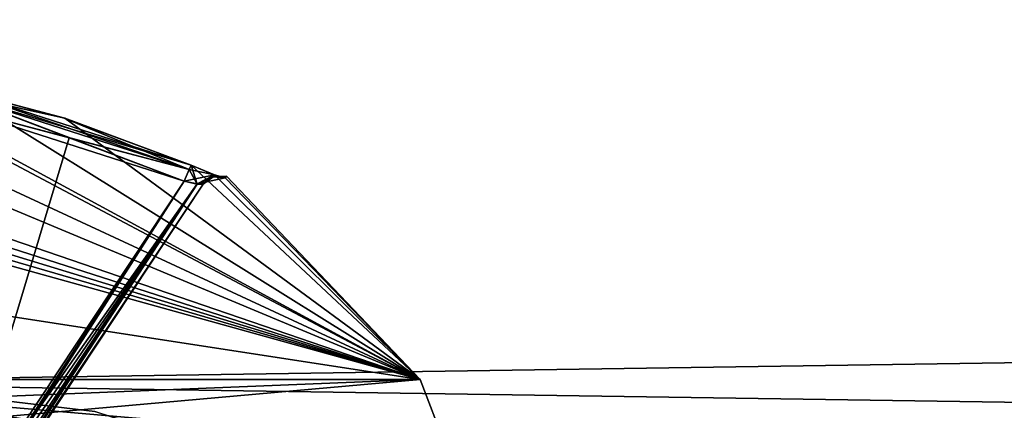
# Model space of a CAD drawing. Extents: x -200 to 200, y -434 to 356.
# Tile 518 of 656: x 1.9 to 7.53, y -237.77 to -235.54. Entities that reach past the tile are written whole.
import ezdxf

# ---------------------------------------------------------------- set-up
doc = ezdxf.new("R2010")
doc.units = 0
doc.header["$LTSCALE"] = 52.148148
for name, color, linetype in [('1693', 7, 'CONTINUOUS'), ('1696', 7, 'CONTINUOUS'), ('1702', 7, 'CONTINUOUS'), ('1704', 7, 'CONTINUOUS'), ('1714', 7, 'CONTINUOUS'), ('2074', 7, 'CONTINUOUS'), ('2078', 7, 'CONTINUOUS'), ('2569', 7, 'CONTINUOUS'), ('402', 7, 'CONTINUOUS'), ('414', 7, 'CONTINUOUS'), ('415', 7, 'CONTINUOUS'), ('416', 7, 'CONTINUOUS'), ('426', 7, 'CONTINUOUS'), ('428', 7, 'CONTINUOUS'), ('443', 7, 'CONTINUOUS'), ('452', 7, 'CONTINUOUS'), ('453', 7, 'CONTINUOUS'), ('454', 7, 'CONTINUOUS'), ('455', 7, 'CONTINUOUS'), ('456', 7, 'CONTINUOUS'), ('732', 7, 'CONTINUOUS')]:
    doc.layers.add(name, color=color, linetype=linetype)

msp = doc.modelspace()

# ---------------------------------------------------------------- linework, layer by layer
at = {"layer": '1693', "color": 7, "linetype": 'CONTINUOUS'}
msp.add_3dface([(0, -237.6, 68.65), (-5.4654, -239.2038, 68.65), (4.9845, -238.9234, 68.65), (0, -237.6, 68.65)], dxfattribs=at)
at = {"layer": '1696', "color": 7, "linetype": 'CONTINUOUS'}
for points in [[(0, -237.5, 56.75), (0, -237.5, 68.55), (5.0317, -238.836, 68.55), (0, -237.5, 56.75)], [(0, -237.5, 16.65), (0, -237.5, 25.05), (2.3258, -237.7784, 25.5993), (0, -237.5, 16.65)], [(0, -237.5, 16.65), (2.3258, -237.7784, 25.5993), (3.4325, -238.1111, 16.65), (0, -237.5, 16.65)], [(0, -237.5, 56.75), (5.0317, -238.836, 68.55), (3.5197, -238.143, 55.3732), (0, -237.5, 56.75)]]:
    msp.add_3dface(points, dxfattribs=at)
at = {"layer": '1702', "color": 7, "linetype": 'CONTINUOUS'}
for points in [[(2.0071, -239.6703, 25.5705), (0, -237.6, 25.15), (1.8655, -239.7135, 25.511), (2.0071, -239.6703, 25.5705)], [(2.2004, -239.65, 25.6602), (0, -237.6, 25.15), (2.0071, -239.6703, 25.5705), (2.2004, -239.65, 25.6602)], [(2.2572, -237.876, 25.6885), (0, -237.6, 25.15), (2.2004, -239.65, 25.6602), (2.2572, -237.876, 25.6885)]]:
    msp.add_3dface(points, dxfattribs=at)
at = {"layer": '1704', "color": 7, "linetype": 'CONTINUOUS'}
msp.add_3dface([(0, -237.6, 56.65), (3.4169, -238.2369, 55.3003), (0, -239.9, 56.65), (0, -237.6, 56.65)], dxfattribs=at)
at = {"layer": '1714', "color": 7, "linetype": 'CONTINUOUS'}
msp.add_3dface([(0, -237.5, 16.65), (3.4325, -238.1111, 16.65), (0, -237.7929, 15.9429), (0, -237.5, 16.65)], dxfattribs=at)
at = {"layer": '2074', "color": 7, "linetype": 'CONTINUOUS'}
for points in [[(2.3258, -237.7784, 25.5993), (0, -237.5, 25.05), (3.5855, -238.1989, 26.5944), (2.3258, -237.7784, 25.5993)], [(0, -237.5, 25.05), (0, -237.5137, 25.1005), (3.5855, -238.1989, 26.5944), (0, -237.5, 25.05)], [(2.2572, -237.876, 25.6885), (0, -237.5137, 25.1005), (0, -237.5293, 25.1207), (2.2572, -237.876, 25.6885)], [(0, -237.5137, 25.1005), (2.2572, -237.876, 25.6885), (3.5855, -238.1989, 26.5944), (0, -237.5137, 25.1005)], [(0, -237.6, 25.15), (2.2572, -237.876, 25.6885), (0, -237.5293, 25.1207), (0, -237.6, 25.15)]]:
    msp.add_3dface(points, dxfattribs=at)
at = {"layer": '2078', "color": 7, "linetype": 'CONTINUOUS'}
for points in [[(0, -237.5, 56.75), (3.5197, -238.143, 55.3732), (0, -237.5137, 56.6995), (0, -237.5, 56.75)], [(0, -237.5137, 56.6995), (3.5848, -238.1986, 55.2064), (0, -237.5293, 56.6793), (0, -237.5137, 56.6995)], [(0, -237.5137, 56.6995), (3.5197, -238.143, 55.3732), (3.5848, -238.1986, 55.2064), (0, -237.5137, 56.6995)], [(3.5848, -238.1986, 55.2064), (0, -237.6, 56.65), (0, -237.5293, 56.6793), (3.5848, -238.1986, 55.2064)], [(3.4169, -238.2369, 55.3003), (0, -237.6, 56.65), (3.5848, -238.1986, 55.2064), (3.4169, -238.2369, 55.3003)]]:
    msp.add_3dface(points, dxfattribs=at)
at = {"layer": '2569', "color": 7, "linetype": 'CONTINUOUS'}
for points in [[(4.9845, -238.9234, 68.65), (0, -237.5, 68.55), (0, -237.5293, 68.6207), (4.9845, -238.9234, 68.65)], [(0, -237.5, 68.55), (4.9845, -238.9234, 68.65), (5.0317, -238.836, 68.55), (0, -237.5, 68.55)], [(0, -237.6, 68.65), (4.9845, -238.9234, 68.65), (0, -237.5293, 68.6207), (0, -237.6, 68.65)]]:
    msp.add_3dface(points, dxfattribs=at)
at = {"layer": '402', "color": 7, "linetype": 'CONTINUOUS'}
for points in [[(0, -237.5962, 43.8167), (0.9812, -235.8597, 47.8649), (4.1858, -237.5962, 46.2333), (0, -237.5962, 43.8167)], [(0.9008, -235.8568, 49.5015), (0.6084, -235.9375, 50.171), (4.1858, -237.5962, 51.0667), (0.9008, -235.8568, 49.5015)], [(1.521, -235.9375, 49.2584), (0.9008, -235.8568, 49.5015), (4.1858, -237.5962, 51.0667), (1.521, -235.9375, 49.2584)], [(0.9812, -235.8597, 47.8649), (1.521, -235.9375, 48.0416), (4.1858, -237.5962, 46.2333), (0.9812, -235.8597, 47.8649)], [(0.6084, -235.9375, 50.171), (0.6083, -236.1032, 50.8011), (4.1858, -237.5962, 51.0667), (0.6084, -235.9375, 50.171)], [(2.8767, -236.373, 49.2584), (1.521, -235.9375, 49.2584), (4.1858, -237.5962, 51.0667), (2.8767, -236.373, 49.2584)], [(2.1511, -236.1032, 49.2583), (1.521, -235.9375, 49.2584), (2.8767, -236.373, 49.2584), (2.1511, -236.1032, 49.2583)], [(1.521, -235.9375, 48.0416), (2.1559, -236.1047, 48.0418), (4.1858, -237.5962, 46.2333), (1.521, -235.9375, 48.0416)], [(0.6083, -236.1032, 50.8011), (0.6084, -236.373, 51.5267), (4.1858, -237.5962, 51.0667), (0.6083, -236.1032, 50.8011)], [(2.1559, -236.1047, 48.0418), (2.8767, -236.373, 48.0416), (4.1858, -237.5962, 46.2333), (2.1559, -236.1047, 48.0418)], [(0.6084, -236.373, 51.5267), (0.5476, -236.4288, 51.6635), (4.1858, -237.5962, 51.0667), (0.6084, -236.373, 51.5267)], [(3.0115, -236.428, 49.1997), (2.8767, -236.373, 49.2584), (4.1858, -237.5962, 51.0667), (3.0115, -236.428, 49.1997)], [(2.8767, -236.373, 48.0416), (3.0135, -236.4288, 48.1024), (4.1858, -237.5962, 46.2333), (2.8767, -236.373, 48.0416)], [(4.1858, -237.5962, 51.0667), (0, -236.436, 51.7283), (0, -236.9521, 52.6481), (4.1858, -237.5962, 51.0667)], [(0.203, -236.4384, 51.7268), (0, -236.436, 51.7283), (4.1858, -237.5962, 51.0667), (0.203, -236.4384, 51.7268)], [(0.4056, -236.4455, 51.722), (0.203, -236.4384, 51.7268), (4.1858, -237.5962, 51.0667), (0.4056, -236.4455, 51.722)], [(0.5476, -236.4288, 51.6635), (0.4056, -236.4455, 51.722), (4.1858, -237.5962, 51.0667), (0.5476, -236.4288, 51.6635)], [(4.1858, -237.5962, 46.2333), (3.0115, -236.428, 49.1997), (4.1858, -237.5962, 51.0667), (4.1858, -237.5962, 46.2333)], [(3.072, -236.4455, 49.0556), (3.0115, -236.428, 49.1997), (4.1858, -237.5962, 46.2333), (3.072, -236.4455, 49.0556)], [(3.0135, -236.4288, 48.1024), (3.072, -236.4455, 48.2444), (4.1858, -237.5962, 46.2333), (3.0135, -236.4288, 48.1024)], [(3.0784, -236.436, 48.65), (3.072, -236.4455, 49.0556), (4.1858, -237.5962, 46.2333), (3.0784, -236.436, 48.65)], [(3.072, -236.4455, 48.2444), (3.0784, -236.436, 48.65), (4.1858, -237.5962, 46.2333), (3.072, -236.4455, 48.2444)], [(0, -237.5962, 53.4833), (4.1858, -237.5962, 51.0667), (0, -236.9521, 52.6481), (0, -237.5962, 53.4833)]]:
    msp.add_3dface(points, dxfattribs=at)
at = {"layer": '414', "color": 7, "linetype": 'CONTINUOUS'}
for points in [[(1.5, -236.0349, 48.15), (1.5, -238.477, 48.15), (2.1793, -236.2167, 48.15), (1.5, -236.0349, 48.15)], [(1.5, -238.477, 48.15), (2.837, -236.4644, 48.15), (2.1793, -236.2167, 48.15), (1.5, -238.477, 48.15)]]:
    msp.add_3dface(points, dxfattribs=at)
at = {"layer": '415', "color": 7, "linetype": 'CONTINUOUS'}
for points in [[(2.837, -236.4644, 49.15), (1.5, -236.0349, 49.15), (2.1793, -236.2167, 49.15), (2.837, -236.4644, 49.15)], [(1.5, -238.477, 49.15), (1.5, -236.0349, 49.15), (2.837, -236.4644, 49.15), (1.5, -238.477, 49.15)]]:
    msp.add_3dface(points, dxfattribs=at)
at = {"layer": '416', "color": 7, "linetype": 'CONTINUOUS'}
for points in [[(0.804, -239.7053, 49.05), (2.9463, -236.4806, 49.05), (0.804, -239.7053, 48.25), (0.804, -239.7053, 49.05)], [(0.804, -239.7053, 48.25), (2.9463, -236.4806, 49.05), (2.9463, -236.4806, 48.25), (0.804, -239.7053, 48.25)], [(2.9463, -236.4806, 48.25), (2.9463, -236.4806, 49.05), (2.9526, -236.4712, 48.65), (2.9463, -236.4806, 48.25)]]:
    msp.add_3dface(points, dxfattribs=at)
at = {"layer": '426', "color": 7, "linetype": 'CONTINUOUS'}
for points in [[(2.837, -236.4644, 48.15), (0.7712, -239.6835, 48.1704), (2.9125, -236.4799, 48.18), (2.837, -236.4644, 48.15)], [(0.7712, -239.6835, 48.1704), (2.837, -236.4644, 48.15), (1.2403, -238.9158, 48.1536), (0.7712, -239.6835, 48.1704)], [(2.837, -236.4644, 48.15), (1.5, -238.477, 48.15), (1.2403, -238.9158, 48.1536), (2.837, -236.4644, 48.15)], [(0.7712, -239.6835, 48.1704), (0.7954, -239.6996, 48.2056), (2.9125, -236.4799, 48.18), (0.7712, -239.6835, 48.1704)], [(0.7954, -239.6996, 48.2056), (0.804, -239.7053, 48.25), (2.9125, -236.4799, 48.18), (0.7954, -239.6996, 48.2056)], [(0.804, -239.7053, 48.25), (2.9463, -236.4806, 48.25), (2.9125, -236.4799, 48.18), (0.804, -239.7053, 48.25)]]:
    msp.add_3dface(points, dxfattribs=at)
at = {"layer": '428', "color": 7, "linetype": 'CONTINUOUS'}
for points in [[(1.5, -238.477, 49.15), (2.837, -236.4644, 49.15), (2.9114, -236.4797, 49.121), (1.5, -238.477, 49.15)], [(0.7712, -239.6835, 49.1296), (1.2403, -238.9158, 49.1464), (2.9114, -236.4797, 49.121), (0.7712, -239.6835, 49.1296)], [(0.7954, -239.6996, 49.0944), (0.7712, -239.6835, 49.1296), (2.9114, -236.4797, 49.121), (0.7954, -239.6996, 49.0944)], [(2.9463, -236.4806, 49.05), (0.7954, -239.6996, 49.0944), (2.9114, -236.4797, 49.121), (2.9463, -236.4806, 49.05)], [(2.9463, -236.4806, 49.05), (0.804, -239.7053, 49.05), (0.7954, -239.6996, 49.0944), (2.9463, -236.4806, 49.05)], [(1.2403, -238.9158, 49.1464), (1.5, -238.477, 49.15), (2.9114, -236.4797, 49.121), (1.2403, -238.9158, 49.1464)]]:
    msp.add_3dface(points, dxfattribs=at)
at = {"layer": '443', "color": 7, "linetype": 'CONTINUOUS'}
for points in [[(4.1858, -237.5962, 46.2333), (0, -237.9688, 43.65), (0, -237.7647, 43.6936), (4.1858, -237.5962, 46.2333)], [(0, -237.5962, 43.8167), (4.1858, -237.5962, 46.2333), (0, -237.7647, 43.6936), (0, -237.5962, 43.8167)], [(4.3301, -237.9688, 51.15), (0, -237.5962, 53.4833), (0, -237.7647, 53.6064), (4.3301, -237.9688, 51.15)], [(4.1858, -237.5962, 46.2333), (4.3301, -237.9688, 46.15), (0, -237.9688, 43.65), (4.1858, -237.5962, 46.2333)], [(4.1858, -237.5962, 51.0667), (0, -237.5962, 53.4833), (4.3301, -237.9688, 51.15), (4.1858, -237.5962, 51.0667)], [(4.1858, -237.5962, 51.0667), (4.3301, -237.9688, 51.15), (4.3301, -237.9688, 46.15), (4.1858, -237.5962, 51.0667)], [(4.1858, -237.5962, 46.2333), (4.1858, -237.5962, 51.0667), (4.3301, -237.9688, 46.15), (4.1858, -237.5962, 46.2333)], [(0, -237.9688, 53.65), (4.3301, -237.9688, 51.15), (0, -237.7647, 53.6064), (0, -237.9688, 53.65)]]:
    msp.add_3dface(points, dxfattribs=at)
at = {"layer": '452', "color": 7, "linetype": 'CONTINUOUS'}
for points in [[(1.5, -236.0349, 48.15), (2.8663, -236.3969, 48.1177), (1.5155, -235.9629, 48.1177), (1.5, -236.0349, 48.15)], [(2.1559, -236.1047, 48.0418), (1.521, -235.9375, 48.0416), (1.5155, -235.9629, 48.1177), (2.1559, -236.1047, 48.0418)], [(2.8767, -236.373, 48.0416), (2.1559, -236.1047, 48.0418), (1.5155, -235.9629, 48.1177), (2.8767, -236.373, 48.0416)], [(2.8663, -236.3969, 48.1177), (2.8767, -236.373, 48.0416), (1.5155, -235.9629, 48.1177), (2.8663, -236.3969, 48.1177)], [(1.5, -236.0349, 48.15), (2.1793, -236.2167, 48.15), (2.8663, -236.3969, 48.1177), (1.5, -236.0349, 48.15)], [(2.1793, -236.2167, 48.15), (2.837, -236.4644, 48.15), (2.8663, -236.3969, 48.1177), (2.1793, -236.2167, 48.15)]]:
    msp.add_3dface(points, dxfattribs=at)
at = {"layer": '453', "color": 7, "linetype": 'CONTINUOUS'}
for points in [[(2.837, -236.4644, 48.15), (2.9125, -236.4799, 48.18), (2.8663, -236.3969, 48.1177), (2.837, -236.4644, 48.15)], [(2.9125, -236.4799, 48.18), (2.8767, -236.373, 48.0416), (2.8663, -236.3969, 48.1177), (2.9125, -236.4799, 48.18)], [(3.0135, -236.4288, 48.1024), (2.8767, -236.373, 48.0416), (2.9125, -236.4799, 48.18), (3.0135, -236.4288, 48.1024)], [(2.9463, -236.4806, 48.25), (3.0135, -236.4288, 48.1024), (2.9125, -236.4799, 48.18), (2.9463, -236.4806, 48.25)], [(3.0135, -236.4288, 48.1024), (2.9463, -236.4806, 48.25), (3.0026, -236.4397, 48.2463), (3.0135, -236.4288, 48.1024)], [(3.072, -236.4455, 48.2444), (3.0135, -236.4288, 48.1024), (3.0026, -236.4397, 48.2463), (3.072, -236.4455, 48.2444)]]:
    msp.add_3dface(points, dxfattribs=at)
at = {"layer": '454', "color": 7, "linetype": 'CONTINUOUS'}
for points in [[(2.9526, -236.4712, 48.65), (2.9463, -236.4806, 49.05), (3.0026, -236.4397, 49.0537), (2.9526, -236.4712, 48.65)], [(2.9463, -236.4806, 48.25), (2.9526, -236.4712, 48.65), (3.0026, -236.4397, 49.0537), (2.9463, -236.4806, 48.25)], [(2.9463, -236.4806, 48.25), (3.0026, -236.4397, 49.0537), (3.0026, -236.4397, 48.2463), (2.9463, -236.4806, 48.25)], [(3.0784, -236.436, 48.65), (3.072, -236.4455, 48.2444), (3.0026, -236.4397, 48.2463), (3.0784, -236.436, 48.65)], [(3.072, -236.4455, 49.0556), (3.0784, -236.436, 48.65), (3.0026, -236.4397, 48.2463), (3.072, -236.4455, 49.0556)], [(3.0026, -236.4397, 49.0537), (3.072, -236.4455, 49.0556), (3.0026, -236.4397, 48.2463), (3.0026, -236.4397, 49.0537)]]:
    msp.add_3dface(points, dxfattribs=at)
at = {"layer": '455', "color": 7, "linetype": 'CONTINUOUS'}
for points in [[(3.0115, -236.428, 49.1997), (2.837, -236.4644, 49.15), (2.8663, -236.3969, 49.1823), (3.0115, -236.428, 49.1997)], [(2.8767, -236.373, 49.2584), (3.0115, -236.428, 49.1997), (2.8663, -236.3969, 49.1823), (2.8767, -236.373, 49.2584)], [(2.837, -236.4644, 49.15), (3.0115, -236.428, 49.1997), (2.9114, -236.4797, 49.121), (2.837, -236.4644, 49.15)], [(3.0115, -236.428, 49.1997), (3.072, -236.4455, 49.0556), (2.9114, -236.4797, 49.121), (3.0115, -236.428, 49.1997)], [(2.9463, -236.4806, 49.05), (2.9114, -236.4797, 49.121), (3.0026, -236.4397, 49.0537), (2.9463, -236.4806, 49.05)], [(2.9114, -236.4797, 49.121), (3.072, -236.4455, 49.0556), (3.0026, -236.4397, 49.0537), (2.9114, -236.4797, 49.121)]]:
    msp.add_3dface(points, dxfattribs=at)
at = {"layer": '456', "color": 7, "linetype": 'CONTINUOUS'}
for points in [[(2.1793, -236.2167, 49.15), (1.5, -236.0349, 49.15), (1.5155, -235.9629, 49.1823), (2.1793, -236.2167, 49.15)], [(1.5155, -235.9629, 49.1823), (1.521, -235.9375, 49.2584), (2.8663, -236.3969, 49.1823), (1.5155, -235.9629, 49.1823)], [(2.837, -236.4644, 49.15), (1.5155, -235.9629, 49.1823), (2.8663, -236.3969, 49.1823), (2.837, -236.4644, 49.15)], [(2.837, -236.4644, 49.15), (2.1793, -236.2167, 49.15), (1.5155, -235.9629, 49.1823), (2.837, -236.4644, 49.15)], [(1.521, -235.9375, 49.2584), (2.1511, -236.1032, 49.2583), (2.8663, -236.3969, 49.1823), (1.521, -235.9375, 49.2584)], [(2.1511, -236.1032, 49.2583), (2.8767, -236.373, 49.2584), (2.8663, -236.3969, 49.1823), (2.1511, -236.1032, 49.2583)]]:
    msp.add_3dface(points, dxfattribs=at)
at = {"layer": '732', "color": 7, "linetype": 'CONTINUOUS'}
for points in [[(160, -235.2273, 9.9107), (-160, -235.2273, 9.9107), (-160, -240, 11), (160, -235.2273, 9.9107)], [(160, -240, 11), (160, -235.2273, 9.9107), (-160, -240, 11), (160, -240, 11)], [(160, -240, -11), (-160, -240, -11), (-160, -235.2273, -9.9107), (160, -240, -11)], [(160, -235.2273, -9.9107), (160, -240, -11), (-160, -235.2273, -9.9107), (160, -235.2273, -9.9107)]]:
    msp.add_3dface(points, dxfattribs=at)

doc.saveas('drawing.dxf')
